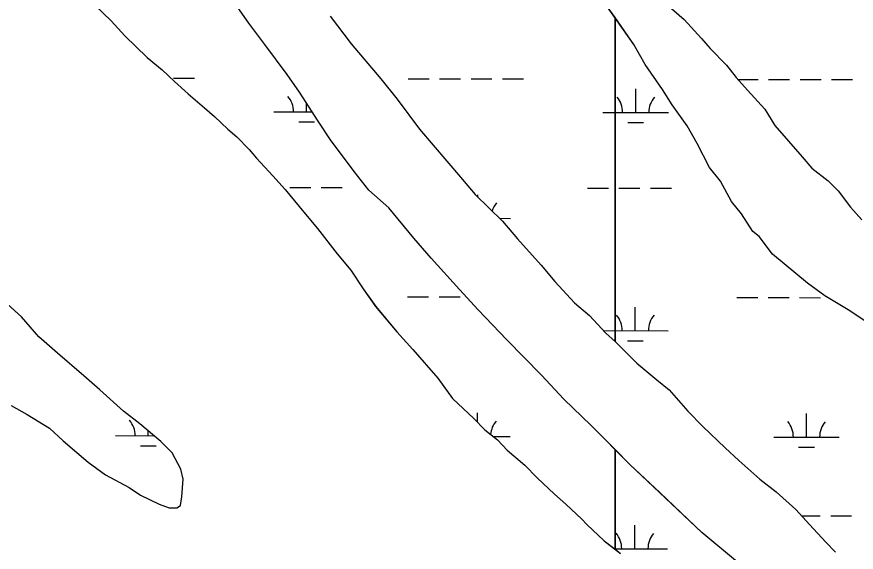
# Model space of a CAD drawing. Extents: x 3187622 to 3225504, y 800805 to 826213.
# Drawn here: x 3215931 to 3217211, y 821167 to 821984 of the extents above; entities that cross this region are included whole.
import ezdxf

# ---------------------------------------------------------------- set-up
doc = ezdxf.new("R2010")
doc.units = 0
doc.layers.add('V-SITE-VEGE', color=7, linetype='Continuous')
doc.layers.add('V-WETL-SWMP', color=7, linetype='Continuous')

msp = doc.modelspace()

# ---------------------------------------------------------------- linework, layer by layer
at = {"layer": 'V-SITE-VEGE'}
for p, q in [((3216037.1, 822014), (3216075, 821977.5)), ((3216284.8, 821974.2), (3216252.7, 822020.2)), ((3216843.4, 821982.7), (3216825, 822008.8)), ((3216929.8, 821996.6), (3216948.8, 821979.4)), ((3216075, 821977.5), (3216095.8, 821954.5)), ((3216408.9, 821984.8), (3216441, 821942.7)), ((3216872.2, 821941.7), (3216843.4, 821982.7)), ((3216843.4, 821982.7), (3216843.4, 821488.7)), ((3216843.4, 821488.7), (3216843.4, 821982.7)), ((3216948.8, 821979.4), (3216975.3, 821950.6)), ((3216309.4, 821941.6), (3216284.8, 821974.2)), ((3216095.8, 821954.5), (3216129.9, 821921.8)), ((3216975.3, 821950.6), (3216988.5, 821935.2)), ((3216343.4, 821895.6), (3216309.4, 821941.6)), ((3216441, 821942.7), (3216486.5, 821888.9)), ((3216889.2, 821911.1), (3216872.2, 821941.7)), ((3216988.5, 821935.2), (3217013.2, 821910.2)), ((3216129.9, 821921.8), (3216152.7, 821902.6)), ((3216152.7, 821902.6), (3216171.7, 821885.3)), ((3216915.6, 821872.7), (3216889.2, 821911.1)), ((3217013.2, 821910.2), (3217028.3, 821891.1)), ((3216362.3, 821868.8), (3216343.4, 821895.6)), ((3216486.5, 821888.9), (3216511.1, 821858.3)), ((3217028.3, 821891.1), (3217045.4, 821871.9)), ((3216171.7, 821885.3), (3216192.5, 821866.1)), ((3216192.5, 821866.1), (3216217.2, 821844.9)), ((3216390.7, 821824.7), (3216362.3, 821868.8)), ((3216930.7, 821849.7), (3216915.6, 821872.7)), ((3217045.4, 821871.9), (3217071.9, 821843.1)), ((3216511.1, 821858.3), (3216545.1, 821812.2)), ((3216953.4, 821817.2), (3216930.7, 821849.7)), ((3216217.2, 821844.9), (3216232.4, 821831.5)), ((3217071.9, 821843.1), (3217087, 821818.2)), ((3216232.4, 821831.5), (3216253.2, 821812.3)), ((3216409.5, 821796), (3216390.7, 821824.7)), ((3216253.2, 821812.3), (3216266.5, 821800.7)), ((3216545.1, 821812.2), (3216607.6, 821739.3)), ((3216968.5, 821790.3), (3216953.4, 821817.2)), ((3217087, 821818.2), (3217128.6, 821770.2)), ((3216266.5, 821800.7), (3216285.4, 821781.5)), ((3216445.5, 821748), (3216409.5, 821796)), ((3216987.3, 821754), (3216968.5, 821790.3)), ((3216285.4, 821781.5), (3216296.8, 821768.1)), ((3216296.8, 821768.1), (3216321.4, 821741.2)), ((3217128.6, 821770.2), (3217143.8, 821752.9)), ((3216468.2, 821719.3), (3216445.5, 821748)), ((3217004.4, 821732.9), (3216987.3, 821754)), ((3217143.8, 821752.9), (3217168.4, 821733.7)), ((3216321.4, 821741.2), (3216340.4, 821720.1)), ((3216607.6, 821739.3), (3216630.3, 821712.5)), ((3217021.3, 821702.2), (3217004.4, 821732.9)), ((3217168.4, 821733.7), (3217183.6, 821718.3)), ((3216340.4, 821720.1), (3216368.7, 821685.6)), ((3216498.5, 821692.4), (3216468.2, 821719.3)), ((3216630.3, 821712.5), (3216672, 821672.1)), ((3217183.6, 821718.3), (3217202.5, 821693.4)), ((3217036.5, 821683.1), (3217021.3, 821702.2)), ((3216368.7, 821685.6), (3216389.6, 821660.6)), ((3216536.4, 821646.3), (3216498.5, 821692.4)), ((3217053.5, 821656.2), (3217036.5, 821683.1)), ((3217202.5, 821693.4), (3217219.6, 821674.2)), ((3216672, 821672.1), (3216694.7, 821645.3)), ((3216389.6, 821660.6), (3216419.8, 821622.3)), ((3217063, 821648.5), (3217053.5, 821656.2)), ((3216562.9, 821615.6), (3216536.4, 821646.3)), ((3216694.7, 821645.3), (3216730.7, 821605)), ((3217083.8, 821621.7), (3217063, 821648.5)), ((3216419.8, 821622.3), (3216440.7, 821597.3)), ((3217136.9, 821577.5), (3217083.8, 821621.7)), ((3216606.4, 821567.6), (3216562.9, 821615.6)), ((3216730.7, 821605), (3216751.5, 821580)), ((3216440.7, 821597.3), (3216459.5, 821568.6)), ((3216751.5, 821580), (3216781.8, 821547.4)), ((3215938.4, 821526.3), (3215892.9, 821566.6)), ((3216459.5, 821568.6), (3216478.4, 821541.8)), ((3216634.9, 821536.9), (3216606.4, 821567.6)), ((3217163.5, 821558.2), (3217136.9, 821577.5)), ((3217201.5, 821535.1), (3217163.5, 821558.2)), ((3216478.4, 821541.8), (3216510.6, 821503.4)), ((3216781.8, 821547.4), (3216804.6, 821528.2)), ((3216678.4, 821490.8), (3216634.9, 821536.9)), ((3216804.6, 821528.2), (3216829.2, 821501.3)), ((3217228.1, 821517.7), (3217201.5, 821535.1)), ((3215964.9, 821495.6), (3215938.4, 821526.3)), ((3216510.6, 821503.4), (3216535.2, 821476.5)), ((3215993.4, 821470.6), (3215964.9, 821495.6)), ((3216731.5, 821437.1), (3216678.4, 821490.8)), ((3216829.2, 821501.3), (3216843.4, 821488.7)), ((3216535.2, 821476.5), (3216573.1, 821432.4)), ((3216843.4, 821488.7), (3216844.4, 821487.8)), ((3216844.4, 821487.8), (3216876.6, 821455.2)), ((3216033.2, 821436), (3215993.4, 821470.6)), ((3216876.6, 821455.2), (3216907, 821430.2)), ((3216057.9, 821414.8), (3216033.2, 821436)), ((3216573.1, 821432.4), (3216595.8, 821401.7)), ((3216765.6, 821400.6), (3216731.5, 821437.1)), ((3216907, 821430.2), (3216925.9, 821414.8)), ((3216093.9, 821382.2), (3216057.9, 821414.8)), ((3216925.9, 821414.8), (3216954.3, 821382.2)), ((3216595.8, 821401.7), (3216628, 821371)), ((3216807.3, 821360.2), (3216765.6, 821400.6)), ((3215922.3, 821390.9), (3215947, 821377.4)), ((3215947, 821377.4), (3215981.2, 821356.2)), ((3216118.6, 821362.9), (3216093.9, 821382.2)), ((3216954.3, 821382.2), (3216977.1, 821359.1)), ((3216150.8, 821336), (3216118.6, 821362.9)), ((3216628, 821371), (3216645.1, 821353.7)), ((3215981.2, 821356.2), (3216002, 821337)), ((3216645.1, 821353.7), (3216664.1, 821338.3)), ((3216843.4, 821323.7), (3216807.3, 821360.2)), ((3216977.1, 821359.1), (3217011.2, 821326.5)), ((3216002, 821337), (3216040, 821304.3)), ((3216167.9, 821318.7), (3216150.8, 821336)), ((3216664.1, 821338.3), (3216679.2, 821322.9)), ((3216679.2, 821322.9), (3216705.8, 821299.9)), ((3216843.4, 821171.9), (3216843.4, 821323.7)), ((3217011.2, 821326.5), (3217032.1, 821307.2)), ((3216181.1, 821293.8), (3216167.9, 821318.7)), ((3216040, 821304.3), (3216066.6, 821285)), ((3216705.8, 821299.9), (3216724.7, 821280.7)), ((3217032.1, 821307.2), (3217064.3, 821278.4)), ((3216066.6, 821285), (3216102.7, 821265.7)), ((3216184.8, 821278.5), (3216181.1, 821293.8)), ((3216182.7, 821251.8), (3216184.8, 821278.5)), ((3216724.7, 821280.7), (3216751.3, 821255.7)), ((3217064.3, 821278.4), (3217089, 821259.2)), ((3216102.7, 821265.7), (3216119.8, 821254.2)), ((3217089, 821259.2), (3217119.3, 821232.3)), ((3216119.8, 821254.2), (3216148.3, 821240.6)), ((3216180.7, 821238.5), (3216182.7, 821251.8)), ((3216751.3, 821255.7), (3216768.3, 821240.3)), ((3216148.3, 821240.6), (3216163.5, 821234.8)), ((3216163.5, 821234.8), (3216175, 821234.7)), ((3216175, 821234.7), (3216180.7, 821238.5)), ((3216768.3, 821240.3), (3216793, 821217.3)), ((3217119.3, 821232.3), (3217140.2, 821209.2)), ((3216793, 821217.3), (3216800.6, 821209.6)), ((3216800.6, 821209.6), (3216827.1, 821184.6)), ((3217140.2, 821209.2), (3217164.8, 821182.4)), ((3216827.1, 821184.6), (3216843.4, 821171.9)), ((3217164.8, 821182.4), (3217179.9, 821167))]:
    msp.add_line(p, q, dxfattribs=at)
for points in [[(3216843.4, 821323.7), (3216843.4, 821171.9), (3216851.8, 821165.4)], [(3217027.2, 821154.7), (3216976, 821197), (3216911.5, 821258.4), (3216866, 821300.7), (3216843.4, 821323.7)]]:
    msp.add_lwpolyline(points, dxfattribs=at)
at = {"layer": 'V-WETL-SWMP'}
for p, q in [((3216037.1, 822014), (3216075, 821977.5)), ((3216284.8, 821974.2), (3216252.7, 822020.2)), ((3216872.2, 821941.7), (3216825, 822008.8)), ((3216929.8, 821996.6), (3216948.8, 821979.4)), ((3216075, 821977.5), (3216095.8, 821954.5)), ((3216408.9, 821984.9), (3216441.1, 821942.7)), ((3216948.8, 821979.4), (3216975.3, 821950.6)), ((3216309.4, 821941.6), (3216284.8, 821974.2)), ((3216095.8, 821954.5), (3216129.9, 821921.8)), ((3216975.3, 821950.6), (3216988.5, 821935.2)), ((3216343.4, 821895.6), (3216309.4, 821941.6)), ((3216441.1, 821942.7), (3216486.5, 821888.9)), ((3216889.2, 821911.1), (3216872.2, 821941.7)), ((3216988.5, 821935.2), (3217013.2, 821910.2)), ((3216129.9, 821921.8), (3216152.7, 821902.6)), ((3216152.7, 821902.6), (3216171.7, 821885.3)), ((3216915.6, 821872.7), (3216889.2, 821911.1)), ((3217013.2, 821910.2), (3217028.3, 821891.1)), ((3216169.9, 821890), (3216201.9, 821889.9)), ((3216362.3, 821868.8), (3216343.4, 821895.6)), ((3216486.5, 821888.9), (3216511.1, 821858.3)), ((3216527.8, 821889.2), (3216559.8, 821889.2)), ((3216575.8, 821889.2), (3216607.8, 821889.1)), ((3216623.8, 821889.1), (3216655.8, 821889)), ((3216671.8, 821889), (3216703.8, 821888.9)), ((3217028.3, 821891.1), (3217045.4, 821871.9)), ((3217030.8, 821888.2), (3217061.7, 821888.2)), ((3217077.7, 821888.1), (3217109.7, 821888.1)), ((3217125.7, 821888), (3217157.7, 821888)), ((3217173.7, 821887.9), (3217205.7, 821887.9)), ((3216171.7, 821885.3), (3216192.5, 821866.1)), ((3216875, 821837.8), (3216875.1, 821873.8)), ((3216192.5, 821866.1), (3216217.2, 821844.9)), ((3216390.7, 821824.7), (3216362.3, 821868.8)), ((3216930.7, 821849.7), (3216915.6, 821872.7)), ((3217045.4, 821871.9), (3217071.9, 821843.1)), ((3216373.1, 821838.8), (3216373.1, 821852)), ((3216511.1, 821858.3), (3216545.1, 821812.2)), ((3216953.4, 821817.2), (3216930.7, 821849.7)), ((3216217.2, 821844.9), (3216232.4, 821831.5)), ((3216323.1, 821838.9), (3216381.6, 821838.8)), ((3216825, 821837.9), (3216925, 821837.7)), ((3217071.9, 821843.1), (3217087, 821818.2)), ((3216232.4, 821831.5), (3216253.2, 821812.3)), ((3216361.1, 821823.4), (3216385.1, 821823.4)), ((3216409.6, 821796), (3216390.7, 821824.7)), ((3216863, 821822.4), (3216887, 821822.3)), ((3216253.2, 821812.3), (3216266.5, 821800.7)), ((3216545.1, 821812.2), (3216607.6, 821739.3)), ((3216968.5, 821790.3), (3216953.4, 821817.2)), ((3217087, 821818.2), (3217128.6, 821770.2)), ((3216266.5, 821800.7), (3216285.4, 821781.5)), ((3216445.5, 821748), (3216409.6, 821796)), ((3216987.3, 821754), (3216968.5, 821790.3)), ((3216285.4, 821781.5), (3216296.8, 821768.1)), ((3216296.8, 821768.1), (3216321.4, 821741.2)), ((3217128.6, 821770.2), (3217143.8, 821752.9)), ((3216468.2, 821719.3), (3216445.5, 821748)), ((3217004.4, 821732.9), (3216987.3, 821754)), ((3217143.8, 821752.9), (3217168.4, 821733.7)), ((3216321.4, 821741.2), (3216340.4, 821720.1)), ((3216607.6, 821739.3), (3216630.3, 821712.5)), ((3217021.3, 821702.2), (3217004.4, 821732.9)), ((3217168.4, 821733.7), (3217183.6, 821718.3)), ((3216340.4, 821720.1), (3216368.8, 821685.6)), ((3216347.5, 821723.4), (3216379.5, 821723.4)), ((3216395.5, 821723.3), (3216427.5, 821723.3)), ((3216801.4, 821722.5), (3216833.4, 821722.5)), ((3216849.4, 821722.4), (3216881.4, 821722.4)), ((3216897.4, 821722.3), (3216929.4, 821722.3)), ((3216498.5, 821692.4), (3216468.2, 821719.3)), ((3216630.3, 821712.5), (3216672, 821672.1)), ((3216634.3, 821708.6), (3216634.3, 821712.4)), ((3217183.6, 821718.3), (3217202.5, 821693.4)), ((3217036.5, 821683.1), (3217021.3, 821702.2)), ((3216368.8, 821685.6), (3216389.6, 821660.6)), ((3216536.4, 821646.3), (3216498.5, 821692.4)), ((3217053.5, 821656.2), (3217036.5, 821683.1)), ((3217202.5, 821693.4), (3217219.6, 821674.2)), ((3216667.6, 821676.4), (3216684.2, 821676.3)), ((3216672, 821672.1), (3216694.7, 821645.3)), ((3216389.6, 821660.6), (3216419.8, 821622.3)), ((3217063, 821648.5), (3217053.5, 821656.2)), ((3216562.9, 821615.6), (3216536.4, 821646.3)), ((3216694.7, 821645.3), (3216730.7, 821605)), ((3217083.8, 821621.7), (3217063, 821648.5)), ((3216419.8, 821622.3), (3216440.7, 821597.4)), ((3217136.9, 821577.5), (3217083.8, 821621.7)), ((3216606.4, 821567.6), (3216562.9, 821615.6)), ((3216730.7, 821605), (3216751.5, 821580)), ((3216440.7, 821597.4), (3216459.6, 821568.6)), ((3216751.5, 821580), (3216781.8, 821547.4)), ((3216459.6, 821568.6), (3216478.5, 821541.8)), ((3216634.9, 821536.9), (3216606.4, 821567.6)), ((3217163.5, 821558.2), (3217136.9, 821577.5)), ((3216527.1, 821556.6), (3216559.1, 821556.5)), ((3216575.1, 821556.5), (3216607.1, 821556.4)), ((3217029, 821555.6), (3217061, 821555.5)), ((3217077, 821555.5), (3217109, 821555.4)), ((3217125, 821555.4), (3217157, 821555.3)), ((3217201.5, 821535.1), (3217163.5, 821558.2)), ((3216478.5, 821541.8), (3216510.6, 821503.4)), ((3216781.8, 821547.4), (3216804.6, 821528.2)), ((3216874.3, 821505.1), (3216874.4, 821541.1)), ((3216678.4, 821490.8), (3216634.9, 821536.9)), ((3216804.6, 821528.2), (3216829.2, 821501.3)), ((3217228.1, 821517.7), (3217201.5, 821535.1)), ((3216510.6, 821503.4), (3216535.3, 821476.5)), ((3216825.6, 821505.2), (3216924.3, 821505)), ((3216731.5, 821437.1), (3216678.4, 821490.8)), ((3216829.2, 821501.3), (3216844.4, 821487.8)), ((3216862.3, 821489.7), (3216886.3, 821489.7)), ((3216535.3, 821476.5), (3216573.1, 821432.4)), ((3216844.4, 821487.8), (3216876.6, 821455.2)), ((3216876.6, 821455.2), (3216907, 821430.2)), ((3216573.1, 821432.4), (3216595.8, 821401.7)), ((3216765.6, 821400.6), (3216731.5, 821437.1)), ((3216907, 821430.2), (3216925.9, 821414.8)), ((3216925.9, 821414.8), (3216954.3, 821382.2)), ((3216595.8, 821401.7), (3216628, 821371)), ((3216807.3, 821360.3), (3216765.6, 821400.6)), ((3216633.6, 821365.4), (3216633.6, 821379.8)), ((3216954.3, 821382.2), (3216977.1, 821359.1)), ((3217135.4, 821342.7), (3217135.5, 821378.7)), ((3216628, 821371), (3216645.1, 821353.7)), ((3216131.6, 821344.8), (3216131.6, 821352)), ((3216645.1, 821353.7), (3216664.1, 821338.3)), ((3216866, 821300.7), (3216807.3, 821360.3)), ((3216977.1, 821359.1), (3217011.2, 821326.5)), ((3216081.6, 821344.9), (3216140.3, 821344.8)), ((3216657.4, 821343.7), (3216683.5, 821343.7)), ((3216664.1, 821338.3), (3216679.2, 821322.9)), ((3217085.4, 821342.8), (3217185.4, 821342.6)), ((3216119.6, 821329.4), (3216143.6, 821329.3)), ((3216679.2, 821322.9), (3216705.8, 821299.9)), ((3217011.2, 821326.5), (3217032.1, 821307.2)), ((3217123.4, 821327.3), (3217147.4, 821327.3)), ((3216705.8, 821299.9), (3216724.7, 821280.7)), ((3216911.6, 821258.4), (3216866, 821300.7)), ((3217032.1, 821307.2), (3217064.3, 821278.4)), ((3216724.7, 821280.7), (3216751.3, 821255.7)), ((3217064.3, 821278.4), (3217089, 821259.2)), ((3217089, 821259.2), (3217119.3, 821232.3)), ((3216751.3, 821255.7), (3216768.3, 821240.3)), ((3216976, 821197), (3216911.6, 821258.4)), ((3216768.3, 821240.3), (3216793, 821217.3)), ((3217119.3, 821232.3), (3217140.2, 821209.2)), ((3217128, 821222.7), (3217156.3, 821222.6)), ((3217172.3, 821222.6), (3217204.3, 821222.5)), ((3216793, 821217.3), (3216800.6, 821209.6)), ((3216800.6, 821209.6), (3216827.1, 821184.6)), ((3216873.6, 821172.5), (3216873.7, 821208.5)), ((3217140.2, 821209.2), (3217164.8, 821182.4)), ((3217027.2, 821154.7), (3216976, 821197)), ((3216827.1, 821184.6), (3216851.8, 821165.4)), ((3217164.8, 821182.4), (3217179.9, 821167)), ((3216842.6, 821172.5), (3216923.6, 821172.4))]:
    msp.add_line(p, q, dxfattribs=at)
msp.add_lwpolyline([(3215922.3, 821390.9), (3215947, 821377.4), (3215981.2, 821356.2), (3216002, 821337), (3216040, 821304.3), (3216066.6, 821285), (3216102.7, 821265.7), (3216119.8, 821254.2), (3216148.3, 821240.6), (3216163.5, 821234.8), (3216175, 821234.7), (3216180.7, 821238.5), (3216182.7, 821251.8), (3216184.8, 821278.5), (3216181.1, 821293.8), (3216167.9, 821318.7), (3216150.8, 821336), (3216118.6, 821362.9), (3216093.9, 821382.2), (3216057.9, 821414.8), (3216033.2, 821436), (3215993.4, 821470.6), (3215964.9, 821495.6), (3215938.4, 821526.3), (3215892.9, 821566.6)], dxfattribs=at)
for centre, start, end in [((3216317.9, 821839.4), 359.1115, 40.6551), ((3216819.8, 821838.4), 359.1115, 40.6551), ((3216930.2, 821838.2), 139.1115, 180.6551), ((3216689.4, 821676.8), 139.1115, 161.9993), ((3216819.1, 821505.7), 359.1115, 40.6551), ((3216929.6, 821505.5), 139.1115, 180.6551), ((3216076.4, 821345.4), 359.1115, 40.6551), ((3216688.8, 821344.1), 139.1115, 175.6713), ((3217080.2, 821343.3), 359.1115, 40.6551), ((3217190.7, 821343.1), 139.1115, 180.6551), ((3216818.4, 821173), 359.1115, 40.6551), ((3216928.9, 821172.8), 139.1115, 180.6551)]:
    msp.add_arc(centre, 35.2, start, end, dxfattribs=at)

doc.saveas('drawing.dxf')
